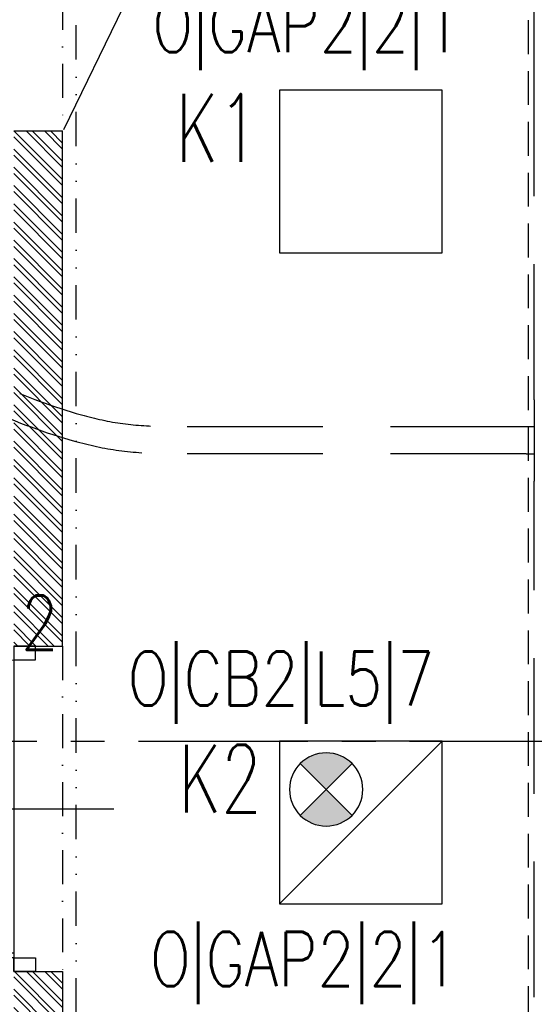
# Model space of a CAD drawing. Extents: x 41755 to 123924, y -112333 to 86187.
# Tile 398 of 582: x 104465 to 104655, y 36385 to 36748. Entities that reach past the tile are written whole.
import ezdxf
from ezdxf.enums import TextEntityAlignment as Align

# ---------------------------------------------------------------- set-up
doc = ezdxf.new("R2010")
doc.units = 0
doc.header["$LTSCALE"] = 50
for name, pattern in [('CENTER', [2, 1.25, -0.25, 0.25, -0.25]), ('DASHDOT', [1, 0.5, -0.25, 0, -0.25]), ('DASHED', [0.75, 0.5, -0.25]), ('DASHED2', [0.375, 0.25, -0.125]), ('DIVIDE', [31.75, 12.7, -6.35, 0, -6.35, 0, -6.35])]:
    doc.linetypes.add(name, pattern=pattern)
doc.layers.get('0').update_dxf_attribs({"color": 101, "linetype": 'CONTINUOUS'})
for name, color, linetype in [('Drz---drzwi', 5, 'CONTINUOUS'), ('E-90', 6, 'CONTINUOUS'), ('E35', 6, 'CONTINUOUS'), ('Ins-co', 2, 'CONTINUOUS'), ('Ins-went', 141, 'CONTINUOUS'), ('Os-osie glowne', 1, 'CENTER'), ('Sc-cegla pustak', 42, 'CONTINUOUS'), ('Sc-cegla pustak-hatch', 8, 'CONTINUOUS'), ('Sc-nadproza kon', 5, 'DASHED2'), ('Suf-widok', 8, 'CONTINUOUS')]:
    doc.layers.add(name, color=color, linetype=linetype)
doc.styles.add('ROMANS', font='romans', dxfattribs={"width": 0.85})

# ---------------------------------------------------------------- blocks, each defined once
blk = doc.blocks.new('_GJKHGJ')
at = {"ltscale": 25}
for p, q in [((-8, -5), (-8, 0)), ((-8, 0), (-8, -5)), ((0, 0), (-8, 0)), ((0, -5), (0, 0)), ((0, -5), (0, 0)), ((-8, -115), (-7.999999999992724, -4.999999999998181)), ((-8, -5), (0, -5)), ((-19.69999999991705, -60), (28.89999999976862, -60)), ((-8, -115), (0, -115)), ((-8, -120), (-8, -115)), ((0, -115), (0, -120)), ((0, -115), (0, -120)), ((0, -120), (-8, -120))]:
    blk.add_line(p, q, dxfattribs=at)
at = {"ltscale": 7}
for p, q in [((-8, -5), (-118, -4.999999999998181)), ((-8, -6.799999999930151), (-117.985271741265, -6.799999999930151))]:
    blk.add_line(p, q, dxfattribs=at)
blk.add_arc((-8, -5), 110, 180, 270)
blk = doc.blocks.new('opr_kas_inw')
at = {"layer": 'E35'}
h = blk.add_hatch(color=256, dxfattribs=at)
edge = h.paths.add_edge_path()
edge.add_line((-12.76970681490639, -12.13742555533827), (-3.22376526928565, -21.68336710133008))
edge.add_ellipse((-12.76970681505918, -12.13742555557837), major_axis=(-9.545941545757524, 9.545941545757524), ratio=1, start_angle=90.00000000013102, end_angle=180.0000000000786, ccw=False)
edge.add_line((-22.31564836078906, -21.68336710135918), (-12.76970681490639, -12.13742555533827))
edge = h.paths.add_edge_path()
edge.add_line((-3.223765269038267, -2.591484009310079), (-12.76970681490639, -12.13742555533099))
edge.add_line((-12.76970681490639, -12.13742555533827), (-22.31564836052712, -2.591484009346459))
edge.add_ellipse((-12.76970681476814, -12.13742555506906), major_axis=(-9.545941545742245, 9.545941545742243), ratio=1, start_angle=-89.99999999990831, end_angle=1.1789325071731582e-10, ccw=False)
for p, q in [((-30.00000000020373, 29.9999999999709), (30.00000000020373, -29.9999999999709)), ((-22.31564836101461, -21.68336710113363), (-3.223765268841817, -2.591484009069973)), ((-22.31564836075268, -2.591484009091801), (-3.223765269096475, -21.68336710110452))]:
    blk.add_line(p, q, dxfattribs=at)
at = {"layer": 'E35', "linetype": 'Continuous', "ltscale": 0.3}
blk.add_line((-21.76970681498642, -3.137425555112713), (-3.769706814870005, -21.13742555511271), dxfattribs=at)
blk.add_lwpolyline([(-30.00000000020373, 29.9999999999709), (30.00000000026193, 29.9999999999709), (30.00000000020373, -29.9999999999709), (-30.00000000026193, -29.99999999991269)], close=True, dxfattribs=at)
at = {"layer": 'E35'}
blk.add_circle((-12.76970681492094, -12.13742555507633), 13.49999999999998, dxfattribs=at)

msp = doc.modelspace()

# ---------------------------------------------------------------- hatches: boundary and pattern name
at = {"layer": 'Sc-cegla pustak-hatch'}
h = msp.add_hatch(dxfattribs=at)
h.set_pattern_fill('ANSI32', color=256, scale=0.5, angle=89.99999999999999, style=0)
h.set_pattern_definition([(135, (48983.41854682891, 565.4779691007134), (-3.367596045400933, -3.367596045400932), []), (135, (48983.41854682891, 567.7230341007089), (-3.367596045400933, -3.367596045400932), [])])
h.paths.add_polyline_path([(103830.966002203, 38641.94990531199), (103848.966002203, 38641.949905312), (103848.966002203, 38666.94990531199), (103830.966002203, 38666.94990531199)])
h.paths.add_polyline_path([(103830.966002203, 38596.94990531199), (103848.966002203, 38596.94990531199), (103848.966002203, 38621.949905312), (103830.966002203, 38621.94990531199)])
h.paths.add_polyline_path([(103830.966002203, 38471.94990531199), (103800.966002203, 38471.94990531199), (103800.966002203, 38451.949905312), (103930.966002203, 38451.94990531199), (103930.966002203, 38471.94990531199), (103848.966002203, 38471.949905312), (103848.966002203, 38496.94990531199), (103830.966002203, 38496.94990531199)])
h.paths.add_polyline_path([(104436.966002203, 38247.94990531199), (104436.966002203, 38265.94990531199), (103950.966002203, 38265.94990531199), (103950.966002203, 38247.94990531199)])
h.paths.add_polyline_path([(104480.966002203, 38496.94990531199), (104462.966002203, 38496.94990531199), (104462.966002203, 38306.94990531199), (104480.966002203, 38306.94990531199)])
h.paths.add_polyline_path([(104480.966002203, 38646.94990531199), (104462.966002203, 38646.94990531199), (104462.966002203, 38641.94990531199), (104462.966002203, 38621.94990531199), (104462.966002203, 38616.94990531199), (104480.966002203, 38616.94990531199)])
h.paths.add_polyline_path([(104480.966002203, 38206.94990531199), (104462.966002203, 38206.94990531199), (104462.966002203, 38016.94990531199), (104480.966002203, 38016.94990531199)])
h.paths.add_polyline_path([(103930.966002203, 38041.94990531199), (103930.966002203, 38059.949905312), (103800.966002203, 38059.94990531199), (103800.966002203, 38041.94990531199), (103830.966002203, 38041.94990531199), (103830.966002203, 38016.949905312), (103848.966002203, 38016.949905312), (103848.966002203, 38041.94990531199)])
h.paths.add_polyline_path([(103848.966002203, 37916.94990531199), (103830.966002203, 37916.94990531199), (103830.966002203, 37891.94990531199), (103848.966002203, 37891.94990531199)])
h.paths.add_polyline_path([(103830.966002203, 37846.94990531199), (103848.966002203, 37846.94990531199), (103848.966002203, 37871.94990531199), (103830.966002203, 37871.949905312)])
h.paths.add_polyline_path([(104462.966002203, 37871.94990531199), (104462.966002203, 37866.94990531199), (104480.966002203, 37866.94990531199), (104480.966002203, 37896.94990531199), (104462.966002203, 37896.94990531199), (104462.966002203, 37891.94990531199)])
h.paths.add_polyline_path([(104480.966002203, 37746.94990531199), (104462.966002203, 37746.94990531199), (104462.966002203, 37556.94990531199), (104480.966002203, 37556.94990531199)])
h.paths.add_polyline_path([(103848.966002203, 37721.94990531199), (103848.966002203, 37746.94990531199), (103830.966002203, 37746.94990531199), (103830.966002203, 37721.94990531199), (103800.966002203, 37721.94990531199), (103800.966002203, 37703.94990531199), (103930.966002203, 37703.94990531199), (103930.966002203, 37721.94990531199)])
h.paths.add_polyline_path([(103930.966002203, 37291.94990531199), (103930.966002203, 37309.94990531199), (103800.966002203, 37309.949905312), (103800.966002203, 37291.94990531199), (103830.966002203, 37291.94990531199), (103830.966002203, 37266.94990531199), (103848.966002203, 37266.94990531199), (103848.966002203, 37291.94990531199)])
h.paths.add_polyline_path([(103950.966002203, 37515.94990531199), (103950.966002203, 37497.94990531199), (104436.966002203, 37497.94990531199), (104436.966002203, 37515.94990531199)])
h.paths.add_polyline_path([(104480.966002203, 37456.94990531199), (104462.966002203, 37456.94990531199), (104462.966002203, 37266.94990531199), (104480.966002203, 37266.94990531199)])
h.paths.add_polyline_path([(104462.966002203, 37121.94990531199), (104462.966002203, 37116.94990531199), (104480.966002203, 37116.94990531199), (104480.966002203, 37146.94990531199), (104462.966002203, 37146.94990531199), (104462.966002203, 37141.94990531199)])
h.paths.add_polyline_path([(103830.966002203, 37141.94990531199), (103848.966002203, 37141.94990531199), (103848.966002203, 37166.94990531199), (103830.966002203, 37166.94990531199)])
h.paths.add_polyline_path([(103830.966002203, 37096.94990531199), (103848.966002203, 37096.94990531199), (103848.966002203, 37121.94990531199), (103830.966002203, 37121.94990531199)])
h.paths.add_polyline_path([(103930.966002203, 36953.949905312), (103930.966002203, 36971.94990531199), (103848.966002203, 36971.94990531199), (103848.966002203, 36996.94990531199), (103830.966002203, 36996.94990531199), (103830.966002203, 36971.94990531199), (103800.966002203, 36971.94990531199), (103800.966002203, 36953.94990531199)])
h.paths.add_polyline_path([(104480.966002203, 36996.94990531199), (104462.966002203, 36996.94990531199), (104462.966002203, 36806.94990531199), (104480.966002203, 36806.94990531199)])
h.paths.add_polyline_path([(103950.966002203, 36765.94990531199), (103950.966002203, 36747.94990531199), (104436.966002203, 36747.949905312), (104436.966002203, 36765.94990531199)])
h.paths.add_polyline_path([(103930.966002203, 36541.94990531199), (103930.966002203, 36559.94990531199), (103800.966002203, 36559.94990531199), (103800.966002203, 36541.94990531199), (103830.966002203, 36541.94990531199), (103830.966002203, 36516.94990531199), (103848.966002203, 36516.94990531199), (103848.966002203, 36541.94990531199)])
h.paths.add_polyline_path([(104480.966002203, 36706.94990531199), (104462.966002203, 36706.94990531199), (104462.966002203, 36516.94990531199), (104480.966002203, 36516.94990531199)])
h.paths.add_polyline_path([(103830.966002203, 36416.94990531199), (103830.966002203, 36391.94990531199), (103848.966002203, 36391.94990531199), (103848.966002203, 36416.94990531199)])
h.paths.add_polyline_path([(103830.966002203, 36346.949905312), (103848.966002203, 36346.94990531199), (103848.966002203, 36371.94990531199), (103830.966002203, 36371.94990531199)])
h.paths.add_polyline_path([(104462.966002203, 36396.94990531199), (104462.966002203, 36391.94990531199), (104462.966002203, 36371.94990531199), (104462.966002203, 36366.94990531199), (104480.966002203, 36366.94990531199), (104480.966002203, 36396.94990531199)])
h.paths.add_polyline_path([(103848.966002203, 36221.94990531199), (103848.966002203, 36246.94990531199), (103830.966002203, 36246.94990531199), (103830.966002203, 36221.94990531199), (103800.966002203, 36221.94990531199), (103800.966002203, 36203.94990531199), (103930.966002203, 36203.94990531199), (103930.966002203, 36221.94990531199)])
h.paths.add_polyline_path([(104462.966002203, 36056.94990531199), (104480.966002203, 36056.94990531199), (104480.966002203, 36246.94990531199), (104462.966002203, 36246.94990531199)])
h.paths.add_polyline_path([(104436.966002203, 35997.949905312), (104436.966002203, 36015.94990531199), (103950.966002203, 36015.94990531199), (103950.966002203, 35997.94990531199)])
h.paths.add_polyline_path([(104480.966002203, 35956.94990531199), (104462.966002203, 35956.94990531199), (104462.966002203, 35766.94990531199), (104480.966002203, 35766.94990531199)])

# ---------------------------------------------------------------- linework, layer by layer
at = {"layer": 'Drz---drzwi'}
msp.add_line((104481.466002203, 36707.44990531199), (104503.3992695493, 36752.68818732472), dxfattribs=at)
at = {"layer": 'E35', "linetype": 'Continuous', "ltscale": 0.3}
msp.add_lwpolyline([(104560.9660022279, 36661.94990531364), (104620.966002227, 36661.94990531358), (104620.9660022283, 36721.94990531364), (104560.9660022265, 36721.94990531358)], close=True, dxfattribs=at)
at = {"layer": 'Ins-co', "linetype": 'DASHED', "ltscale": 0.5}
msp.add_line((104652.7288967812, 36785.26325389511), (104652.7288967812, 35466.9257298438), dxfattribs=at)
at = {"layer": 'Ins-went', "linetype": 'DASHED', "ltscale": 2}
for p, q in [((104654.9660022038, 36742.4141693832), (104654.9660022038, 36775.0141693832)), ((104654.9660022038, 36712.4141693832), (104654.9660022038, 36742.4141693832)), ((104654.9660022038, 36607.824023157), (104654.9660022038, 36712.424023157)), ((104654.9660022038, 36607.824023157), (104654.9660022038, 36577.824023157)), ((104651.9660022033, 36597.82402315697), (104518.6660022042, 36597.82402315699)), ((104654.9660022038, 36597.824023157), (104651.9660022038, 36597.824023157)), ((104651.9660022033, 36587.82402315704), (104518.6660022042, 36587.82402315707)), ((104651.9660022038, 36587.824023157), (104654.9660022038, 36587.824023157)), ((104654.9660022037, 36162.52853425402), (104654.9660022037, 36577.82853425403))]:
    msp.add_line(p, q, dxfattribs=at)
for points in [[(104396.0710752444, 36639.28114365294), (104457.6786099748, 36613.06846044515), (104487.9642392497, 36602.21381920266), (104503.2208975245, 36598.99249538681), (104518.6660022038, 36597.82402315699)], [(104392.8867060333, 36629.80170312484), (104453.7613621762, 36603.8676360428), (104485.3561735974, 36592.55990841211), (104501.7589990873, 36589.09992984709), (104518.6660022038, 36587.82402315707)]]:
    msp.add_spline(points, degree=3, dxfattribs=at)
at = {"layer": 'Os-osie glowne'}
msp.add_lwpolyline([(99508.96600221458, 36481.94990531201), (111775.9660027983, 36481.94990531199)], dxfattribs=at)
at = {"layer": 'Sc-cegla pustak'}
for points in [[(104462.966002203, 36706.94990531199), (104480.966002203, 36706.94990531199)], [(104480.966002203, 36516.94990531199), (104480.966002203, 36706.94990531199)], [(104462.966002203, 36516.94990531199), (104480.966002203, 36516.94990531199)], [(104462.966002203, 36396.94990531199), (104480.966002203, 36396.94990531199)], [(104480.966002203, 36396.94990531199), (104480.966002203, 36366.94990531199)]]:
    msp.add_lwpolyline(points, dxfattribs=at)
at = {"layer": 'Sc-nadproza kon', "linetype": 'DASHDOT', "ltscale": 0.5}
for points in [[(104480.966002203, 36806.949905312), (104480.966002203, 36706.949905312)], [(104480.966002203, 36516.94990531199), (104480.966002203, 36396.94990531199)]]:
    msp.add_lwpolyline(points, dxfattribs=at)
at = {"layer": 'Suf-widok', "linetype": 'DIVIDE', "ltscale": 0.02}
msp.add_lwpolyline([(104695.966002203, 35646.94990531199), (104485.966002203, 35646.94990531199), (104485.966002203, 39366.94990531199), (104695.966002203, 39366.94990531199)], close=True, dxfattribs=at)

# ---------------------------------------------------------------- block references
at = {"layer": 'Drz---drzwi', "xscale": -1, "rotation": 180}
msp.add_blockref('_GJKHGJ', (104470.966002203, 36396.94990531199), dxfattribs=at)
at = {"layer": 'E35', "xscale": -1, "rotation": 180}
msp.add_blockref('opr_kas_inw', (104590.9660022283, 36451.94990531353), dxfattribs=at)

# ---------------------------------------------------------------- texts
at = {"layer": 'E-90', "style": 'ROMANS', "width": 0.8}
for s, rotation, p in [('O|GAP2|2|1', 359.9999999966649, (104570.9692884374, 36744.59032597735)), ('2', 3.335040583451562e-09, (104472.5200040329, 36525.60891960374)), ('O|CB2|L5|7', 359.9999999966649, (104561.5629904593, 36503.58051439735)), ('O|GAP2|2|1', 359.9999999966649, (104570.1145513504, 36400.15408347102))]:
    msp.add_text(s, height=20, rotation=rotation, dxfattribs=at).set_placement(p, align=Align.MIDDLE)
at = {"layer": 'E35', "style": 'ROMANS', "width": 0.7}
for s, p in [('K1', (104538.0407592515, 36708.06290054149)), ('K2', (104539.0734113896, 36468.06290052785))]:
    msp.add_text(s, height=25, dxfattribs=at).set_placement(p, align=Align.MIDDLE)

doc.saveas('drawing.dxf')
